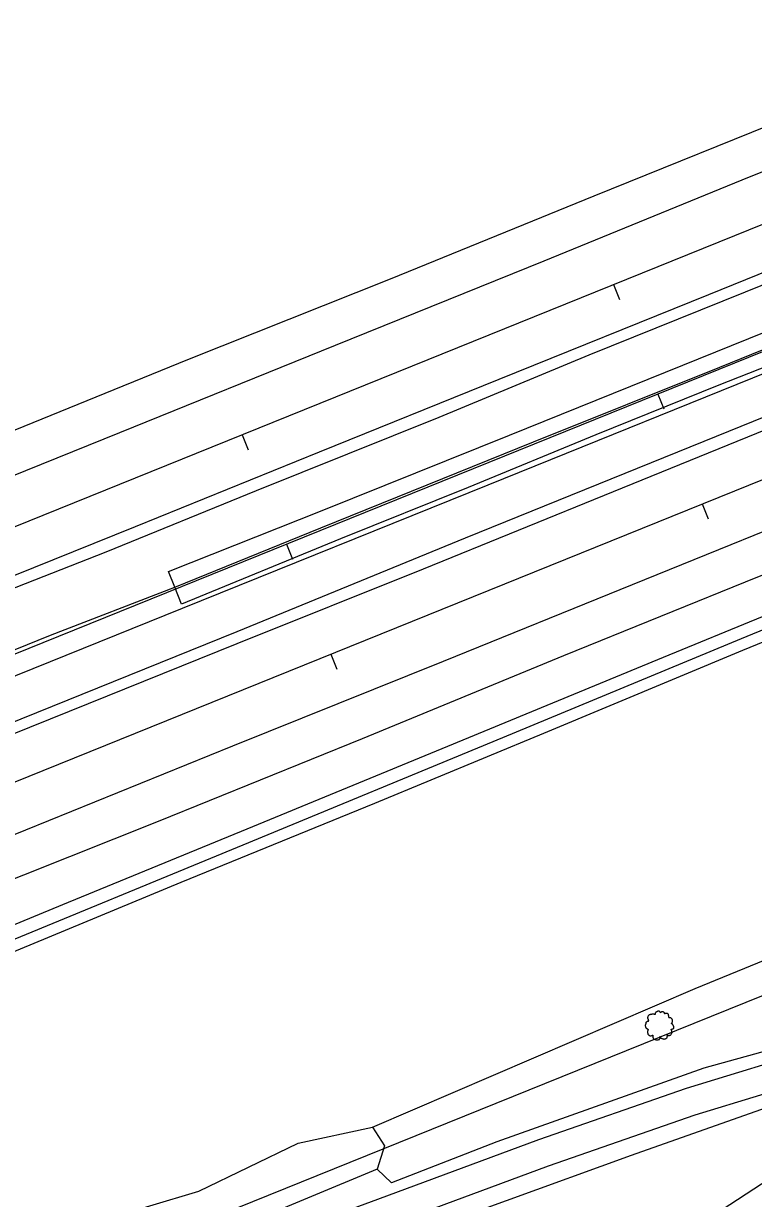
# Model space of a CAD drawing. Extents: x 1901471 to 1963503, y 756461 to 799997.
# Drawn here: x 1936873.9 to 1937056.1, y 775885.1 to 776178.3 of the extents above; entities that cross this region are included whole.
import ezdxf

# ---------------------------------------------------------------- set-up
doc = ezdxf.new("R2010")
doc.units = 0
for name, color, linetype in [('RD_EX_DR_ErosCtrl', 7, 'Continuous'), ('RD_EX_Fence_Other', 7, 'Continuous'), ('RD_EX_H2O', 7, 'Continuous'), ('RD_EX_Road', 7, 'Continuous'), ('RD_EX_VEG', 7, 'Continuous'), ('RD_HC_Cl', 7, 'Continuous'), ('RD_HC_Data_Tic', 7, 'Continuous')]:
    doc.layers.add(name, color=color, linetype=linetype)

# ---------------------------------------------------------------- blocks, each defined once
blk = doc.blocks.new('T2')
at = {"layer": 'RD_EX_VEG'}
for points in [[(0.05233333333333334, 7.213166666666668), (-0.24750000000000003, 7.238166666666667), (-0.5723333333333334, 7.138166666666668), (-0.8222500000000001, 7.038250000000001), (-1.0471666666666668, 6.963250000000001), (-1.2720833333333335, 6.863250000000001), (-1.5719166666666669, 6.688416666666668), (-1.7968333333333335, 6.488416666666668), (-1.9218333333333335, 6.2385833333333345), (-1.9718333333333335, 6.013666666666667), (-2.0217500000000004, 5.738833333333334), (-2.0217500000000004, 5.563833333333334), (-2.146666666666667, 5.538833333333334), (-2.296666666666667, 5.563833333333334), (-2.5465000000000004, 5.638833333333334), (-2.796416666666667, 5.638833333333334), (-3.0463333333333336, 5.638833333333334), (-3.3961666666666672, 5.613833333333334), (-3.7460000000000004, 5.613833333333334), (-4.020833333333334, 5.563833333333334), (-4.345750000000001, 5.513916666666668), (-4.720583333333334, 5.389000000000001), (-5.0704166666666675, 5.264000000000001), (-5.37025, 5.014083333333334), (-5.620166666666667, 4.539333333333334), (-5.745166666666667, 4.189500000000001), (-5.895083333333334, 3.9395833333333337), (-5.745166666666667, 3.489833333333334), (-5.570166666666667, 3.139916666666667), (-5.545250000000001, 2.9400000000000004), (-5.470250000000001, 2.5152500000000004), (-5.37025, 2.2903333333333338), (-5.245333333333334, 2.0903333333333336), (-5.320250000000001, 2.065416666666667), (-5.695166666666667, 2.015416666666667), (-5.995000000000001, 1.9155000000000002), (-6.419833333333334, 1.6905833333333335), (-6.644750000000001, 1.465666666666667), (-6.744750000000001, 1.1407500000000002), (-6.769666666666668, 0.7909166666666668), (-6.869583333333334, 0.5910833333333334), (-6.944583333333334, 0.3161666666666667), (-6.969583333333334, 0.2411666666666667), (-7.019583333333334, -0.08366666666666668), (-6.9195833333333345, -0.5335000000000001), (-6.894583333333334, -0.8833333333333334), (-6.769666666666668, -1.1082500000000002), (-6.619750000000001, -1.2830833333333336), (-6.444833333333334, -1.5330000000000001), (-6.045000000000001, -1.7579166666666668), (-5.7201666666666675, -1.8579166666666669), (-5.520250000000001, -1.8828333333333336), (-5.695166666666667, -2.382666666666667), (-5.745166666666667, -2.7325000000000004), (-5.870083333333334, -3.132333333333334), (-5.870083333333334, -3.2072500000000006), (-5.920000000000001, -3.682083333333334), (-5.770166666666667, -4.007000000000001), (-5.695166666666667, -4.38175), (-5.520250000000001, -4.606666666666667), (-5.245333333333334, -4.906583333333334), (-4.9205000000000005, -5.131416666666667), (-4.420666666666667, -5.256416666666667), (-4.020833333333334, -5.231416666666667), (-3.4460833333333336, -5.056500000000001), (-3.1962500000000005, -4.9815000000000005), (-3.2212500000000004, -5.156416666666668), (-3.1962500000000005, -5.531333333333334), (-3.1962500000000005, -5.956083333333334), (-3.0463333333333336, -6.280916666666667), (-2.946333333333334, -6.555833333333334), (-2.796416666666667, -6.805750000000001), (-2.4715000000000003, -7.030583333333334), (-2.07175, -7.1055833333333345), (-1.6469166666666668, -7.2555000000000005), (-1.1970833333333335, -7.330500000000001), (-0.6973333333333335, -7.355500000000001), (-0.09758333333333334, -7.205583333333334), (0.17725000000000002, -7.080583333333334), (0.27725000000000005, -6.905666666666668), (0.47716666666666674, -6.530833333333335), (0.4271666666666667, -6.3059166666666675), (0.4521666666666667, -5.706166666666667), (0.5520833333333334, -5.881166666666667), (0.7270833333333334, -6.231000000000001), (1.2268333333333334, -6.530833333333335), (1.626666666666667, -6.705750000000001), (2.101416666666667, -6.8557500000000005), (2.4013333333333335, -6.930666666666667), (2.8760833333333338, -6.8557500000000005), (3.2510000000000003, -6.780750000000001), (3.6257500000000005, -6.655750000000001), (3.9256666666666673, -6.380916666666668), (4.100583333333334, -6.106000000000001), (4.1505833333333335, -5.831166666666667), (4.2255, -5.456333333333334), (4.275500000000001, -5.281416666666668)], [(4.275500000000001, -5.281416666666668), (4.200583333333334, -5.106416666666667), (4.1505833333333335, -4.856583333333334), (4.2255, -4.881583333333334), (4.4004166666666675, -4.931583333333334), (4.675333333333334, -5.056500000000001), (4.900250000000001, -5.131416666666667), (5.225083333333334, -5.106416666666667), (5.500000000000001, -5.006500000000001), (5.949750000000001, -4.731583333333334), (6.224666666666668, -4.256833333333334), (6.499500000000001, -3.8570000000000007), (6.5745000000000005, -3.5321666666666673), (6.524500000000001, -3.3072500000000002), (6.499500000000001, -2.8075000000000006), (6.299583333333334, -2.5575833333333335), (6.249583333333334, -2.432666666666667), (6.1496666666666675, -2.0328333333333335), (6.224666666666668, -1.9828333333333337), (6.499500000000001, -1.9328333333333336), (6.874333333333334, -1.8079166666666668), (7.149250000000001, -1.6830000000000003), (7.374166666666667, -1.5080000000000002), (7.449083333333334, -1.2830833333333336), (7.424166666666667, -0.8833333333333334), (7.4740833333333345, -0.48350000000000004), (7.399166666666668, -0.3335), (7.299166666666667, -0.1836666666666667), (7.224166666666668, 0.016333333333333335), (7.074250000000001, 0.16616666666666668), (6.974333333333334, 0.3161666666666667), (6.874333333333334, 0.41608333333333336), (6.749416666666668, 0.5660833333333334), (6.5745000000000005, 0.6910000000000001), (6.424583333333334, 0.7410000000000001), (6.374583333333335, 0.8909166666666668), (6.524500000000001, 1.0908333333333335), (6.5745000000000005, 1.1907500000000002), (6.599416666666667, 1.4156666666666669), (6.824416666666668, 1.7655000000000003), (6.874333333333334, 2.1653333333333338), (6.824416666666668, 2.590166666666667), (6.774416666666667, 2.8650833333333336), (6.624416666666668, 3.139916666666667), (6.424583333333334, 3.3898333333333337), (6.299583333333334, 3.5647500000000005), (6.124666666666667, 3.689666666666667), (5.799833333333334, 3.814666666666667), (5.549916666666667, 3.864583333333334), (5.200083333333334, 3.864583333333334), (5.000166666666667, 3.9145833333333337), (5.025166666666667, 3.964583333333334), (5.025166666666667, 4.1145000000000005), (5.025166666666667, 4.389416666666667), (4.950166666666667, 4.839166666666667), (4.800250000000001, 5.339), (4.800250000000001, 5.364000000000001), (4.7002500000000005, 5.613833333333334), (4.475416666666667, 5.813750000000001), (4.3005, 5.913666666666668), (4.100583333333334, 6.038666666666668), (3.850666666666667, 6.063666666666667), (3.5508333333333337, 6.063666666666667), (3.2759166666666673, 6.013666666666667), (3.0760000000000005, 5.913666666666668), (2.9010833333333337, 5.788750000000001), (2.8260833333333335, 5.938666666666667), (2.726166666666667, 6.2385833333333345), (2.676166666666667, 6.3885000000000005), (2.52625, 6.563416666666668), (2.301416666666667, 6.7633333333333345), (1.8515000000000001, 6.888250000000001), (1.2268333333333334, 6.813333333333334), (0.9269166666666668, 6.613416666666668), (0.7770000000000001, 6.438500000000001), (0.7270833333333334, 6.563416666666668), (0.5270833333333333, 6.7633333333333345), (0.4271666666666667, 6.938250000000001), (0.25225000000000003, 7.063250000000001), (0.10233333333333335, 7.163166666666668), (0.0023333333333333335, 7.213166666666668)]]:
    blk.add_spline(points, degree=3, dxfattribs=at)

msp = doc.modelspace()

# ---------------------------------------------------------------- linework, layer by layer
at = {"layer": 'RD_EX_DR_ErosCtrl'}
for points in [[(1937247.3200000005, 776168.4300000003), (1937209.3800000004, 776153.6900000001), (1937177.6200000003, 776140.6200000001), (1937146.6200000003, 776128.1600000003), (1937114.0800000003, 776114.5300000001), (1937080.1900000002, 776100.9800000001), (1937047.4500000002, 776088.0400000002), (1937016.7500000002, 776075.6700000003), (1936984.8800000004, 776062.5100000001), (1936953.0300000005, 776049.7500000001), (1936913.2900000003, 776033.4600000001), (1936911.6500000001, 776037.6700000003), (1936910.0700000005, 776041.56), (1936948.4600000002, 776056.7900000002), (1936995.1500000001, 776075.5900000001), (1937034.14, 776091.2600000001), (1937079.5800000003, 776109.7100000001), (1937120.0100000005, 776125.7300000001), (1937158.7000000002, 776141.6700000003), (1937200.6800000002, 776158.3600000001), (1937247.8200000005, 776177.6500000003)], [(1936864.2000000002, 775943.8), (1936913.2000000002, 775964.08), (1936961.5800000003, 775983.7700000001), (1937003.7100000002, 776001.2200000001), (1937053.4200000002, 776021.9400000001), (1937100.4300000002, 776041.1800000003), (1937152.3200000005, 776062.7200000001), (1937199.0500000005, 776082.0000000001), (1937237.0500000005, 776097.7300000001), (1937235.8600000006, 776100.3500000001), (1937234.6600000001, 776102.9200000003), (1937183.0200000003, 776081.3600000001), (1937129.0100000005, 776059.5100000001), (1937082.9100000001, 776040.4000000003), (1937033.5400000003, 776020.0900000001), (1936978.3100000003, 775997.3500000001), (1936929.6600000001, 775977.2800000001), (1936883.6600000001, 775958.3700000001), (1936826.0700000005, 775934.5900000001)]]:
    msp.add_lwpolyline(points, dxfattribs=at)
at = {"layer": 'RD_EX_Fence_Other'}
for points in [[(1936229.0500000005, 775762.6500000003), (1936268.2400000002, 775775.9500000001), (1936298.2400000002, 775785.7700000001), (1936318.4400000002, 775792.2200000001), (1936362.9500000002, 775809.7400000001), (1936422.0400000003, 775833.4800000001), (1936483.0600000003, 775858.1100000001), (1936527.9300000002, 775876.33), (1936586.5700000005, 775900.0300000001), (1936640.8700000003, 775921.5900000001), (1936690.3100000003, 775941.6600000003), (1936751.1100000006, 775966.5900000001), (1936838.9800000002, 776002.3400000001), (1936913.5500000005, 776032.4500000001), (1936989.89, 776063.2300000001), (1937067.64, 776094.6400000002), (1937102.7200000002, 776108.6000000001), (1937167.1600000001, 776134.8500000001), (1937220.6100000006, 776156.3600000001), (1937268.0400000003, 776175.3500000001), (1937314.7100000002, 776193.6400000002), (1937424.4000000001, 776237.7700000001)], [(1937534.3100000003, 776123.2800000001), (1937355.2600000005, 776054.6100000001), (1937180.4400000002, 775985.0400000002), (1937032.5700000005, 775925.3400000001), (1936874.2300000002, 775861.3900000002), (1936728.8300000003, 775802.8500000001), (1936629.0000000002, 775761.8800000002), (1936510.8200000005, 775714.2400000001), (1936424.3400000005, 775679.4600000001), (1936460.0300000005, 775587.5400000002), (1936423.5700000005, 775573.4800000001)]]:
    msp.add_lwpolyline(points, dxfattribs=at)
at = {"layer": 'RD_EX_H2O'}
for points in [[(1936697.9000000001, 775952.2000000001), (1936736.5000000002, 775968.06), (1936792.5100000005, 775990.3), (1936843.0600000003, 776010.4800000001), (1936880.6600000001, 776025.6600000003), (1936911.6500000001, 776037.6700000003), (1936948.0900000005, 776052.4600000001), (1937001.1700000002, 776073.9400000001), (1937047.6700000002, 776092.55), (1937085.7800000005, 776107.9800000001), (1937124.7000000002, 776123.7300000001), (1937173.6100000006, 776143.55), (1937236.4000000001, 776168.83), (1937291.3500000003, 776190.6400000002), (1937345.4000000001, 776212.0900000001), (1937397.3200000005, 776232.9200000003), (1937440.6300000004, 776250.7000000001), (1937495.2700000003, 776273.7400000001), (1937540.6700000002, 776292.1900000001)], [(1936676.5100000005, 775868.8600000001), (1936697.1300000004, 775876.6200000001), (1936748.6100000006, 775898.9600000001), (1936804.3300000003, 775922.2100000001), (1936863.6500000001, 775946.6100000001), (1936928.7300000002, 775973.4000000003), (1936993.4800000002, 776000.1300000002), (1937053.1100000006, 776024.8900000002), (1937104.5200000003, 776046.0000000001), (1937148.89, 776064.7100000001), (1937198.7800000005, 776084.9700000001), (1937235.8600000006, 776100.3500000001), (1937281.9600000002, 776120.1400000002), (1937332.3400000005, 776141.57), (1937401.7800000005, 776169.33), (1937447.9500000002, 776188.0400000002), (1937489.2000000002, 776205.6200000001), (1937529.7100000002, 776222.6400000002)]]:
    msp.add_lwpolyline(points, dxfattribs=at)
at = {"layer": 'RD_EX_Road'}
for points in [[(1936688.5300000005, 776003.0000000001), (1936740.7400000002, 776024.2400000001), (1936799.1500000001, 776047.6200000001), (1936855.5900000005, 776070.3500000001), (1936914.9000000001, 776094.4800000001), (1936965.4600000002, 776114.6200000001), (1937016.3100000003, 776135.31), (1937068.6300000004, 776156.4400000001), (1937120.6300000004, 776177.6300000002), (1937174.0600000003, 776198.9800000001), (1937234.2200000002, 776223.0300000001), (1937305.5200000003, 776252.0400000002), (1937367.5200000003, 776276.8800000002), (1937421.3300000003, 776298.57), (1937466.2700000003, 776316.3400000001), (1937507.2900000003, 776332.7600000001), (1937524.2700000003, 776339.6400000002)], [(1936682.7300000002, 775989.2800000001), (1936730.9200000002, 776008.8800000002), (1936777.9700000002, 776027.8700000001), (1936847.4200000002, 776055.8900000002), (1936897.9000000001, 776076.2400000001), (1936951.7300000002, 776098.06), (1937003.8200000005, 776119.1000000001), (1937053.2500000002, 776139.2500000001), (1937103.39, 776159.4900000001), (1937156.64, 776181.0000000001), (1937198.1500000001, 776197.81), (1937254.0700000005, 776220.56), (1937305.4200000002, 776241.1400000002), (1937371.8600000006, 776268.1300000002), (1937415.2100000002, 776285.6900000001), (1937459.6800000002, 776303.7700000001), (1937499.2500000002, 776319.7000000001), (1937529.3000000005, 776331.7900000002)], [(1936687.39, 775966.3), (1936731.3000000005, 775983.9700000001), (1936773.3000000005, 776000.9800000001), (1936819.4900000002, 776019.6900000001), (1936860.9500000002, 776036.33), (1936901.8500000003, 776052.81), (1936947.7600000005, 776071.4500000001), (1936992.5800000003, 776089.5300000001), (1937044.9200000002, 776110.7100000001), (1937087.5900000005, 776127.9900000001), (1937138.0600000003, 776148.4500000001), (1937182.0000000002, 776166.1300000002), (1937229.5000000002, 776185.3400000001), (1937280.4500000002, 776206.0300000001), (1937327.8600000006, 776225.2800000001), (1937382.3500000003, 776247.3700000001), (1937403.7400000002, 776255.8900000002), (1937440.6300000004, 776270.9500000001), (1937479.2100000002, 776286.58), (1937518.2200000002, 776302.3), (1937542.0500000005, 776311.9300000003)], [(1936667.4600000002, 775955.0400000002), (1936694.39, 775966.0000000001), (1936735.6000000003, 775982.6900000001), (1936773.9400000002, 775998.33), (1936817.0700000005, 776015.7200000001), (1936856.4600000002, 776031.6300000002), (1936894.5500000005, 776046.4600000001), (1936932.0300000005, 776061.7500000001), (1936977.6500000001, 776080.0400000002), (1937015.0600000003, 776095.6100000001), (1937054.1200000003, 776111.3800000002), (1937098.7600000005, 776129.4300000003), (1937142.9500000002, 776147.2500000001), (1937185.9800000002, 776164.6800000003), (1937236.1300000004, 776184.8900000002), (1937284.2100000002, 776204.1800000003), (1937335.0500000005, 776224.7900000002), (1937384.0100000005, 776245.2500000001), (1937444.1300000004, 776269.3700000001), (1937481.39, 776284.5100000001), (1937520.5700000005, 776300.3700000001), (1937543.5600000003, 776309.57)], [(1937560.5500000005, 776283.0900000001), (1937537.5800000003, 776273.81), (1937496.7100000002, 776257.33), (1937458.5800000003, 776241.8900000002), (1937429.2000000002, 776229.9000000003), (1937397.2500000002, 776216.57), (1937323.3300000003, 776186.9600000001), (1937264.0600000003, 776163.2100000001), (1937205.9200000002, 776139.7200000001), (1937152.5100000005, 776118.1000000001), (1937098.2800000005, 776096.1500000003), (1937043.6800000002, 776073.9700000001), (1936984.1000000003, 776049.8500000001), (1936927.1300000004, 776026.5200000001), (1936873.2000000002, 776004.7100000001), (1936821.4700000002, 775983.82), (1936771.2700000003, 775963.56), (1936717.3600000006, 775941.7400000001), (1936677.2600000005, 775925.3900000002)], [(1936678.1100000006, 775922.8900000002), (1936705.1500000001, 775933.7700000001), (1936752.8200000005, 775953.1300000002), (1936797.1200000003, 775971.07), (1936841.39, 775988.9700000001), (1936885.3500000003, 776006.7000000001), (1936927.2100000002, 776023.58), (1936973.6900000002, 776042.2500000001), (1937021.1300000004, 776061.5100000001), (1937064.1000000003, 776078.9900000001), (1937114.6600000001, 776099.4100000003), (1937169.6800000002, 776121.83), (1937215.9600000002, 776140.5100000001), (1937269.9400000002, 776162.2400000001), (1937330.8600000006, 776186.9800000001), (1937397.7500000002, 776214.08), (1937448.9400000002, 776234.8600000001), (1937495.8700000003, 776253.7900000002), (1937538.7000000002, 776271.1900000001), (1937562.1300000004, 776280.6300000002)], [(1937574.9300000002, 776260.6800000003), (1937551.7400000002, 776251.33), (1937506.7800000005, 776233.1400000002), (1937452.9000000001, 776211.3500000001), (1937402.5300000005, 776190.8800000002), (1937340.3700000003, 776165.6700000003), (1937275.3600000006, 776139.3700000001), (1937206.0800000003, 776111.3), (1937143.5100000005, 776085.8500000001), (1937080.8200000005, 776060.5000000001), (1937025.8200000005, 776038.2400000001), (1936978.6300000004, 776019.1500000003), (1936926.0200000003, 775997.9500000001), (1936874.39, 775977.0200000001), (1936824.9000000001, 775957.08), (1936776.3400000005, 775937.4400000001), (1936737.2300000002, 775921.8800000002), (1936682.9900000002, 775899.8500000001)], [(1937579.7900000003, 776253.1000000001), (1937555.3700000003, 776243.3600000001), (1937511.4900000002, 776225.4000000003), (1937468.6100000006, 776207.7100000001), (1937434.9700000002, 776193.7500000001), (1937404.8100000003, 776180.82), (1937346.0100000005, 776156.6600000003), (1937281.4300000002, 776130.9300000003), (1937219.89, 776105.8900000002), (1937166.2500000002, 776084.3), (1937111.3700000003, 776061.8600000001), (1937057.0900000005, 776040.1200000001), (1937008.6800000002, 776020.4900000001), (1936958.3700000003, 775999.83), (1936907.4600000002, 775979.2000000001), (1936851.64, 775956.9600000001), (1936798.7100000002, 775935.0300000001), (1936746.7600000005, 775914.2100000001), (1936686.3700000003, 775890.4300000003)], [(1936812.2600000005, 775819.2900000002), (1936818.4100000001, 775821.8700000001), (1936827.1000000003, 775826.0200000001), (1936857.9700000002, 775842.3), (1936900.7100000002, 775862.6300000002), (1936928.3200000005, 775872.3900000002), (1936964.5800000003, 775885.82), (1937002.5300000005, 775899.8700000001), (1937039.3500000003, 775912.6800000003), (1937072.5500000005, 775922.7800000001), (1937090.9700000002, 775926.7900000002), (1937108.2700000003, 775929.3400000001), (1937123.7000000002, 775929.6600000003), (1937136.3000000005, 775927.6300000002), (1937144.5900000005, 775925.1200000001), (1937156.3400000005, 775924.9600000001), (1937167.8000000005, 775920.4300000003), (1937174.6800000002, 775901.07), (1937174.5600000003, 775888.9400000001), (1937180.2100000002, 775876.2100000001), (1937180.2900000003, 775876.05)], [(1936814.9600000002, 775812.1400000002), (1936821.2800000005, 775815.4800000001), (1936830.2400000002, 775819.7600000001), (1936861.1100000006, 775836.0400000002), (1936903.39, 775856.1500000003), (1936930.7100000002, 775865.81), (1936967.0100000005, 775879.2600000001), (1937004.89, 775893.2800000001), (1937041.5200000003, 775906.0200000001), (1937074.3100000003, 775916.0000000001), (1937092.2200000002, 775919.9000000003), (1937108.8600000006, 775922.3500000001), (1937123.2100000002, 775922.6500000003), (1937134.7200000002, 775920.7900000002), (1937141.5000000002, 775918.7500000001), (1937151.0100000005, 775912.1000000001), (1937159.2700000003, 775903.8700000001), (1937162.8200000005, 775897.58), (1937168.1900000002, 775886.0400000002), (1937173.7900000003, 775873.4200000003)]]:
    msp.add_lwpolyline(points, dxfattribs=at)
at = {"layer": 'RD_EX_VEG'}
for points in [[(1936960.9800000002, 775902.9400000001), (1937041.5000000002, 775937.55), (1937123.4000000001, 775971.0300000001), (1937202.5700000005, 776002.4600000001), (1937239.7100000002, 776016.9000000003)], [(1937185.4200000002, 775919.7300000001), (1937173.2600000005, 775942.0200000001), (1937160.7000000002, 775948.5300000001), (1937147.7500000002, 775941.55), (1937137.3600000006, 775932.07), (1937119.6500000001, 775932.6000000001), (1937084.0400000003, 775928.8), (1937043.6800000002, 775917.6400000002), (1936992.0200000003, 775899.2600000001), (1936965.6900000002, 775889.0100000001), (1936962.1600000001, 775892.4300000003)], [(1936910.1500000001, 775827.7400000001), (1936917.8400000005, 775845.7300000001), (1936917.5000000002, 775853.8), (1936925.1700000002, 775858.9300000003), (1936963.2700000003, 775873.3500000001), (1937025.6100000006, 775895.9200000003), (1937072.0400000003, 775912.33), (1937102.2800000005, 775918.2900000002), (1937122.9000000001, 775917.08), (1937138.6100000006, 775912.32), (1937150.5200000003, 775902.4600000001), (1937158.5900000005, 775892.9000000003), (1937170.1500000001, 775875.1500000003), (1937171.4700000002, 775872.4800000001)], [(1936931.8100000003, 775775.1800000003), (1936905.3500000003, 775778.2500000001), (1936891.4700000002, 775784.2200000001), (1936878.3300000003, 775790.6400000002), (1936874.2800000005, 775804.0100000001), (1936883.0900000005, 775814.7100000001), (1936910.1500000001, 775827.7400000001), (1936960.6800000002, 775848.1400000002), (1937006.7000000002, 775865.9300000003), (1937046.0700000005, 775881.0200000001), (1937070.3200000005, 775896.7700000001), (1937092.4800000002, 775905.4800000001), (1937116.4200000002, 775910.57), (1937135.8700000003, 775904.2400000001), (1937152.8000000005, 775891.1600000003), (1937164.5000000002, 775869.6700000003)], [(1936690.0200000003, 775799.83), (1936707.5300000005, 775804.2500000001), (1936722.9000000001, 775810.4100000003), (1936764.2600000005, 775832.0400000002), (1936793.7100000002, 775841.08), (1936826.5700000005, 775855.07), (1936847.5300000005, 775859.8800000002), (1936866.0600000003, 775869.1200000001), (1936893.1900000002, 775879.6900000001), (1936917.6200000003, 775887.0000000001), (1936942.4700000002, 775898.9700000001), (1936960.9800000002, 775902.9400000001), (1936963.9700000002, 775898.2700000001), (1936962.1600000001, 775892.4300000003), (1936908.0000000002, 775869.9200000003), (1936860.9700000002, 775851.57), (1936814.3200000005, 775833.05), (1936771.3300000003, 775812.0000000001), (1936749.8100000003, 775803.2400000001), (1936733.2500000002, 775797.1300000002), (1936695.0700000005, 775781.5200000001), (1936677.7200000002, 775780.3900000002)]]:
    msp.add_lwpolyline(points, dxfattribs=at)
at = {"layer": 'RD_HC_Cl'}
for p, q in [((1938541.0451159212, 776727.6252710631), (1929630.1990638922, 773125.0287527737)), ((1938552.0759840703, 776700.3439728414), (1929639.8359618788, 773096.9871827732)), ((1938563.1694909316, 776672.8936753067), (1929646.8648501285, 773068.074184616))]:
    msp.add_line(p, q, dxfattribs=at)
at = {"layer": 'RD_HC_Data_Tic'}
for p, q in [((1937021.1610021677, 776113.1461088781), (1937022.660280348, 776109.4377177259)), ((1937032.203527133, 776085.8359788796), (1937033.7028756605, 776082.127616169)), ((1936928.4512233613, 776075.664154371), (1936929.9505015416, 776071.9557632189)), ((1937043.2863309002, 776058.4121541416), (1937044.785614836, 776054.7037653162)), ((1936939.494459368, 776048.3522656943), (1936940.9938078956, 776044.6439029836)), ((1936950.5766102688, 776020.9300557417), (1936952.0758942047, 776017.2216669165))]:
    msp.add_line(p, q, dxfattribs=at)

# ---------------------------------------------------------------- block references
at = {"layer": 'RD_EX_VEG', "xscale": 0.4921259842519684, "yscale": 0.4921259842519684}
msp.add_blockref('T2', (1937032.5100000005, 775928.33), dxfattribs=at)

doc.saveas('drawing.dxf')
